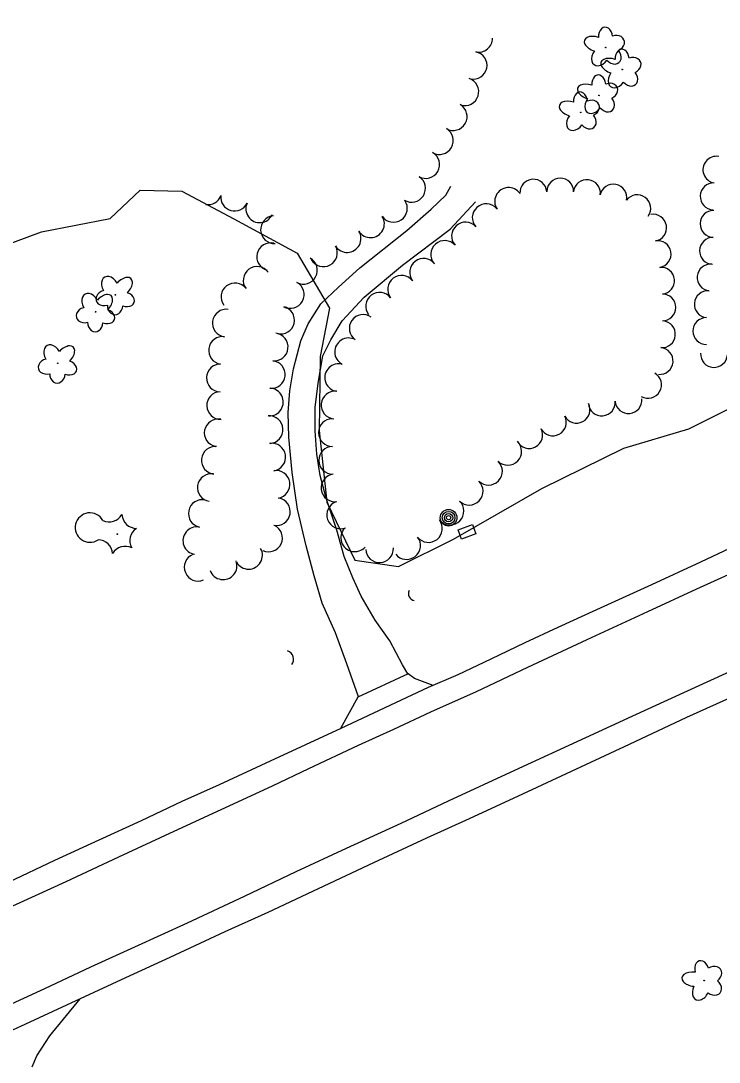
# Model space of a CAD drawing. Extents: x 588843 to 2552415, y 180129 to 269402.
# Drawn here: x 593234.4 to 593421.1, y 187938.5 to 188217.2 of the extents above; entities that cross this region are included whole.
import ezdxf

# ---------------------------------------------------------------- set-up
doc = ezdxf.new("R2010")
doc.units = 0
for name, color, linetype in [('Default', 7, 'Continuous'), ('E_AREA', 7, 'Continuous'), ('E_DRN', 7, 'Continuous'), ('E_DWY', 7, 'Continuous'), ('E_LAND_TreeLine_P', 7, 'Continuous'), ('E_LAND_Vegetation', 7, 'Continuous'), ('E_MISCPROP', 7, 'Continuous'), ('E_RDWY', 7, 'Continuous'), ('E_RDWY_Gravel', 7, 'Continuous'), ('Level 18', 7, 'Continuous')]:
    doc.layers.add(name, color=color, linetype=linetype)

# ---------------------------------------------------------------- blocks, each defined once
blk = doc.blocks.new('DTRE')
at = {"layer": 'Default'}
blk.add_circle((-0.18, 0), 0.183, dxfattribs=at)
for centre, major_axis, ratio in [((-1.87, 5.32), (1.36, -4.98), 0.782863), ((4.06, 2.74), (-5.27, -2.93), 0.691916), ((-5.87, 0.15), (4.93, -0.12), 0.832022), ((-2.49, -5.24), (1.8, 4.86), 0.716896), ((3.54, -3.71), (-5.01, 4.58), 0.560249)]:
    blk.add_ellipse(centre, major_axis=major_axis, ratio=ratio, start_param=1.570796, end_param=4.712389, dxfattribs=at)
blk = doc.blocks.new('POLE')
at = {"layer": 'Default'}
for radius in [4.46, 3.35, 2.23, 1.12]:
    blk.add_circle((0, 0), radius, dxfattribs=at)
blk = doc.blocks.new('CULV2')
at = {"layer": 'E_DRN'}
blk.add_arc((19.7, 14.8), 24.6, 216.8699, 323.1301, dxfattribs=at)
blk = doc.blocks.new('CTRE')
at = {"layer": 'Default'}
blk.add_circle((0, 0), 0.223, dxfattribs=at)
for centre, start, end in [((-11.97, 8.96), 280.2067, 5.9716), ((1.81, 14.92), 220.2113, 305.9762), ((13.83, 5.89), 160.2113, 245.9762), ((-13.83, -5.9), 340.2113, 65.9762), ((12.03, -9.04), 185.9272, 100.2511), ((-1.81, -14.93), 40.2113, 125.9762)]:
    blk.add_arc(centre, 7.87, start, end, dxfattribs=at)

msp = doc.modelspace()

# ---------------------------------------------------------------- linework, layer by layer
at = {"layer": 'E_AREA'}
msp.add_lwpolyline([(593356.11, 188079.9), (593352.21, 188078.52), (593351.32, 188081.02), (593355.22, 188082.4), (593356.11, 188079.9)], close=True, dxfattribs=at)
at = {"layer": 'E_DWY'}
for points in [[(593324.69, 188036.29), (593321.58, 188045.1), (593318.53, 188053.47), (593314.98, 188061.36), (593312.86, 188068.69), (593310.76, 188076.71), (593308.42, 188086.49), (593306.99, 188096.35), (593306.1, 188105.8), (593305.92, 188112.36), (593306.33, 188118.14), (593307.3, 188124.11), (593309.31, 188131.54), (593311.29, 188136.13), (593314.61, 188141.43), (593319.38, 188145.9), (593325.1, 188151.05), (593337.68, 188161.08), (593344.12, 188166.81), (593348.08, 188170.56), (593349.38, 188172.91)], [(593337.95, 188042.45), (593336.48, 188044.88), (593333.07, 188051.33), (593329.18, 188056.82), (593325.39, 188063.23), (593323.19, 188068.14), (593320.88, 188073.82), (593318.92, 188080.9), (593316.08, 188089.5), (593314.51, 188095.53), (593313.56, 188101.24), (593313.12, 188107.45), (593313.16, 188113.71), (593313.97, 188120.25), (593315.2, 188127.56), (593317.29, 188131.83), (593320.38, 188136.94), (593326.27, 188143.21), (593336.48, 188151.81), (593349.19, 188161.46), (593356.01, 188168.72)], [(593344.69, 188039.36), (593339.67, 188041.24), (593338.01, 188042.47), (593324.57, 188036.24), (593319.89, 188027.82)], [(593237.44, 187937.28), (593238.75, 187940.28), (593242.23, 187945.61), (593250.32, 187955.47)]]:
    msp.add_lwpolyline(points, dxfattribs=at)
at = {"layer": 'E_LAND_TreeLine_P'}
for centre, radius, start, end in [((593356.84, 188212.5), 3.7, 258.5318, 0.8104), ((593355.37, 188205.26), 3.7, 258.5318, 78.5318), ((593353.16, 188198.21), 3.7, 252.5335, 72.5335), ((593350.05, 188191.55), 3.7, 240.1599, 60.1599), ((593346.37, 188185.13), 3.7, 240.1599, 60.1599), ((593342.69, 188178.72), 3.7, 240.1599, 60.1599), ((593420.38, 188177.35), 3.59, 79.939, 259.939), ((593338.93, 188172.36), 3.7, 237.6842, 57.6842), ((593371.47, 188171.21), 3.59, 4.2131, 184.2131), ((593378.63, 188171.49), 3.59, 359.7056, 179.7056), ((593385.79, 188171.09), 3.59, 353.1433, 173.1433), ((593392.85, 188169.88), 3.59, 348.6718, 168.6718), ((593419.66, 188170.22), 3.59, 87.4598, 267.4598), ((593284.47, 188171.7), 3.7, 260.5512, 339.7082), ((593291.59, 188170.01), 3.7, 173.758, 334.3274), ((593364.83, 188168.86), 3.71, 34.2521, 214.2521), ((593399.26, 188167.04), 3.59, 323.8149, 143.8149), ((593298.29, 188166.88), 3.7, 155.5622, 335.5622), ((593334.06, 188167), 3.7, 214.2831, 34.2831), ((593358.85, 188164.5), 3.71, 41.54, 221.54), ((593302.24, 188161.31), 3.7, 93.7044, 273.7044), ((593327.93, 188162.87), 3.7, 212.2549, 32.2549), ((593403.49, 188161.83), 3.59, 279.7771, 99.7771), ((593419.64, 188162.84), 3.59, 88.7005, 268.7005), ((593353.31, 188159.59), 3.71, 41.54, 221.54), ((593321.68, 188158.92), 3.7, 212.2549, 32.2549), ((593419.48, 188155.65), 3.59, 88.7005, 268.7005), ((593301.21, 188154.06), 3.7, 76.3307, 256.3307), ((593315.35, 188155.11), 3.7, 208.2861, 28.2861), ((593347.76, 188154.67), 3.71, 41.54, 221.54), ((593404.7, 188154.76), 3.59, 279.7771, 99.7771), ((593310, 188150.44), 3.7, 241.4854, 61.4854), ((593342.11, 188149.88), 3.71, 37.6434, 217.6434), ((593297.61, 188147.74), 3.7, 36.7168, 216.7168), ((593405.6, 188147.65), 3.59, 275.5027, 95.5027), ((593418.83, 188148.5), 3.59, 83.9912, 263.9912), ((593336.24, 188145.35), 3.71, 37.6434, 217.6434), ((593291.68, 188143.32), 3.7, 36.7168, 216.7168), ((593306.47, 188143.95), 3.7, 241.4854, 61.4854), ((593330.37, 188140.83), 3.71, 37.6434, 217.6434), ((593405.96, 188140.49), 3.59, 270.1717, 90.1717), ((593418.08, 188141.35), 3.59, 85.2591, 265.2591), ((593289.39, 188136.32), 3.7, 82.1035, 262.1035), ((593303.9, 188137.09), 3.7, 256.545, 76.545), ((593325.98, 188134.89), 3.71, 54.8532, 234.8532), ((593405.84, 188133.32), 3.59, 265.0484, 85.0484), ((593417.72, 188134.18), 3.59, 90.4629, 270.4629), ((593288.37, 188129), 3.7, 82.1035, 262.1035), ((593302.19, 188129.89), 3.7, 263.9103, 83.9103), ((593322.07, 188128.61), 3.71, 61.6753, 241.6753), ((593405.22, 188126.17), 3.59, 265.0484, 85.0484), ((593301.41, 188122.54), 3.7, 263.9103, 83.9103), ((593419.75, 188128.04), 3.59, 176.881, 356.881), ((593287.78, 188121.64), 3.7, 88.6638, 268.6638), ((593319.42, 188121.72), 3.71, 81.7644, 261.7644), ((593402.12, 188119.8), 3.59, 240.0199, 60.0199), ((593287.86, 188114.25), 3.7, 91.7788, 271.7788), ((593300.91, 188115.17), 3.7, 267.1613, 87.1613), ((593318.45, 188114.37), 3.71, 84.289, 264.289), ((593383, 188113.13), 3.59, 208.1466, 28.1466), ((593389.75, 188115.08), 3.59, 185.0385, 5.0385), ((593396.9, 188115.71), 3.59, 185.0385, 5.0385), ((593287.19, 188106.94), 3.7, 78.7337, 258.7337), ((593300.82, 188107.79), 3.7, 273.9769, 93.9769), ((593317.75, 188107), 3.71, 90.4921, 270.4921), ((593376.67, 188109.74), 3.59, 208.1466, 28.1466), ((593370.35, 188106.36), 3.59, 208.1466, 28.1466), ((593301.54, 188100.44), 3.7, 278.9295, 98.9295), ((593364.61, 188102), 3.71, 226.0051, 46.0051), ((593286.43, 188099.59), 3.7, 84.3635, 264.3635), ((593317.81, 188099.59), 3.71, 90.4921, 270.4921), ((593359.46, 188096.67), 3.71, 226.0051, 46.0051), ((593285.36, 188092.28), 3.7, 81.3053, 261.3053), ((593302.69, 188093.14), 3.7, 278.9295, 98.9295), ((593318.44, 188092.21), 3.71, 97.3242, 277.3242), ((593354.31, 188091.34), 3.71, 226.0051, 46.0051), ((593282.95, 188085.34), 3.7, 77.9618, 257.9618), ((593302.78, 188085.85), 3.7, 259.5856, 79.5856), ((593319.94, 188085), 3.71, 110.2081, 290.2081), ((593349.17, 188086.01), 3.71, 226.0051, 46.0051), ((593281.49, 188078.09), 3.7, 80.7581, 260.7581), ((593300.7, 188078.81), 3.7, 245.1431, 65.1431), ((593323.71, 188078.86), 3.71, 137.9363, 317.9363), ((593343.42, 188081.34), 3.71, 217.9819, 37.9819), ((593337.58, 188076.78), 3.71, 217.9819, 37.9819), ((593295.34, 188074.17), 3.7, 209.6849, 29.6849), ((593330.34, 188075.94), 3.71, 183.1845, 3.1845), ((593281.85, 188070.98), 3.7, 112.736, 292.736), ((593288.52, 188071.37), 3.7, 200.402, 20.402)]:
    msp.add_arc(centre, radius, start, end, dxfattribs=at)
at = {"layer": 'E_RDWY'}
for points in [[(593431.03, 188072.37), (593415.1, 188065.07), (593401.94, 188059.01), (593385.78, 188051.59), (593369.93, 188044.16)], [(593431.08, 188046.3), (593414.72, 188038.83), (593398.99, 188031.58), (593385.39, 188025.31), (593366.39, 188016.58)], [(593369.93, 188044.16), (593356.13, 188037.63), (593344, 188032.16), (593334.03, 188027.6), (593324.67, 188023.25), (593311.32, 188017.04), (593301.65, 188012.4), (593287.93, 188006.09), (593274.15, 187999.69), (593260.56, 187993.41), (593246.47, 187986.83), (593230.06, 187979.31)], [(593366.39, 188016.58), (593348.65, 188008.38), (593336.07, 188002.45), (593321.45, 187995.69), (593307.97, 187989.46), (593294.11, 187982.91), (593278.94, 187975.78), (593264.82, 187969.34), (593253.06, 187963.94), (593240.77, 187958.15), (593223.85, 187950.37)]]:
    msp.add_lwpolyline(points, dxfattribs=at)
at = {"layer": 'E_RDWY_Gravel'}
for points in [[(593753.68, 188181.11), (593738.16, 188175.41), (593719.58, 188168.16), (593705, 188162.42), (593692.98, 188156.71), (593676.15, 188149.08), (593659.11, 188141.18), (593640.47, 188132.77), (593619.59, 188125.29), (593605.54, 188120.19), (593590.8, 188113.55), (593575, 188106.04), (593560.21, 188099.2), (593545.68, 188092.45), (593530.56, 188085.51), (593511.53, 188076.69), (593492.13, 188067.52), (593479.33, 188061.56), (593460.33, 188052.93), (593445.36, 188045.83), (593425.71, 188036.76), (593412.44, 188030.78), (593397.11, 188023.55), (593368.54, 188010.26)], [(593426.93, 188077.44), (593416.12, 188072.34), (593403.02, 188066.25), (593388.3, 188059.59), (593377.99, 188054.81), (593369.2, 188050.72)], [(593369.2, 188050.72), (593360.05, 188046.42), (593351.3, 188042.22), (593343.37, 188038.78), (593319.95, 188027.85), (593301.09, 188019.08), (593287.43, 188012.79), (593277.52, 188008.32), (593266.62, 188003.14), (593255.31, 187997.98), (593243.49, 187992.48), (593231.05, 187986.66)], [(593368.54, 188010.26), (593354.26, 188003.66), (593342.89, 187998.45), (593328.7, 187991.85), (593313.92, 187984.93), (593300.52, 187978.59), (593288.96, 187973.45), (593274.24, 187966.56), (593262.42, 187961.14), (593250.34, 187955.48), (593235.69, 187948.75), (593225.17, 187943.92)]]:
    msp.add_lwpolyline(points, dxfattribs=at)
at = {"layer": 'Level 18'}
msp.add_lwpolyline([(593222.19, 188154.12), (593239.93, 188160.69), (593258.37, 188164.25), (593266.38, 188171.87), (593277.47, 188171.61), (593291.37, 188164.24), (593308.33, 188155.05), (593316.97, 188140.26), (593314.49, 188127.35), (593314.18, 188107.57), (593316.25, 188088.35), (593323.78, 188072.9), (593335.41, 188071.15), (593350.1, 188078.53), (593373.73, 188092.04), (593395.66, 188102.86), (593413.05, 188108.04), (593433.72, 188118.33)], dxfattribs=at)

# ---------------------------------------------------------------- block references
at = {"layer": 'E_DRN'}
for p, xscale, yscale, rotation in [((593338.24, 188064.72), 0.07558550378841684, 0.07558550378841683, -62.43758400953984), ((593306.92, 188044.91), 0.09835353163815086, 0.09835353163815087, 107.15790002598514)]:
    msp.add_blockref('CULV2', p, dxfattribs=dict(at, xscale=xscale, yscale=yscale, rotation=rotation))
at = {"layer": 'E_LAND_Vegetation', "xscale": 0.5}
for name, p, yscale, rotation in [('DTRE', (593390.73, 188210), 0.5, -155.21508863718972), ('DTRE', (593395.16, 188204.11), 0.5, -155.21508863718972), ('DTRE', (593388.92, 188197.21), 0.5, -155.21508863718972), ('DTRE', (593384.04, 188192.66), 0.5, -155.21508863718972), ('DTRE', (593259.72, 188143.96), 0.5, 89.80387544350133), ('DTRE', (593254.44, 188139.4), 0.5, 89.80387544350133), ('DTRE', (593244.3, 188125.65), 0.5, 89.80387544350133), ('CTRE', (593260.24, 188079.84), 0.5, -156.56674682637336), ('DTRE', (593417.07, 187960.31), 0.49999999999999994, -143.48607765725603)]:
    msp.add_blockref(name, p, dxfattribs=dict(at, yscale=yscale, rotation=rotation))
at = {"layer": 'E_MISCPROP', "xscale": 0.4999999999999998, "yscale": 0.4999999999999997, "rotation": 89.80387544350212}
msp.add_blockref('POLE', (593348.8, 188084.23), dxfattribs=at)

doc.saveas('drawing.dxf')
